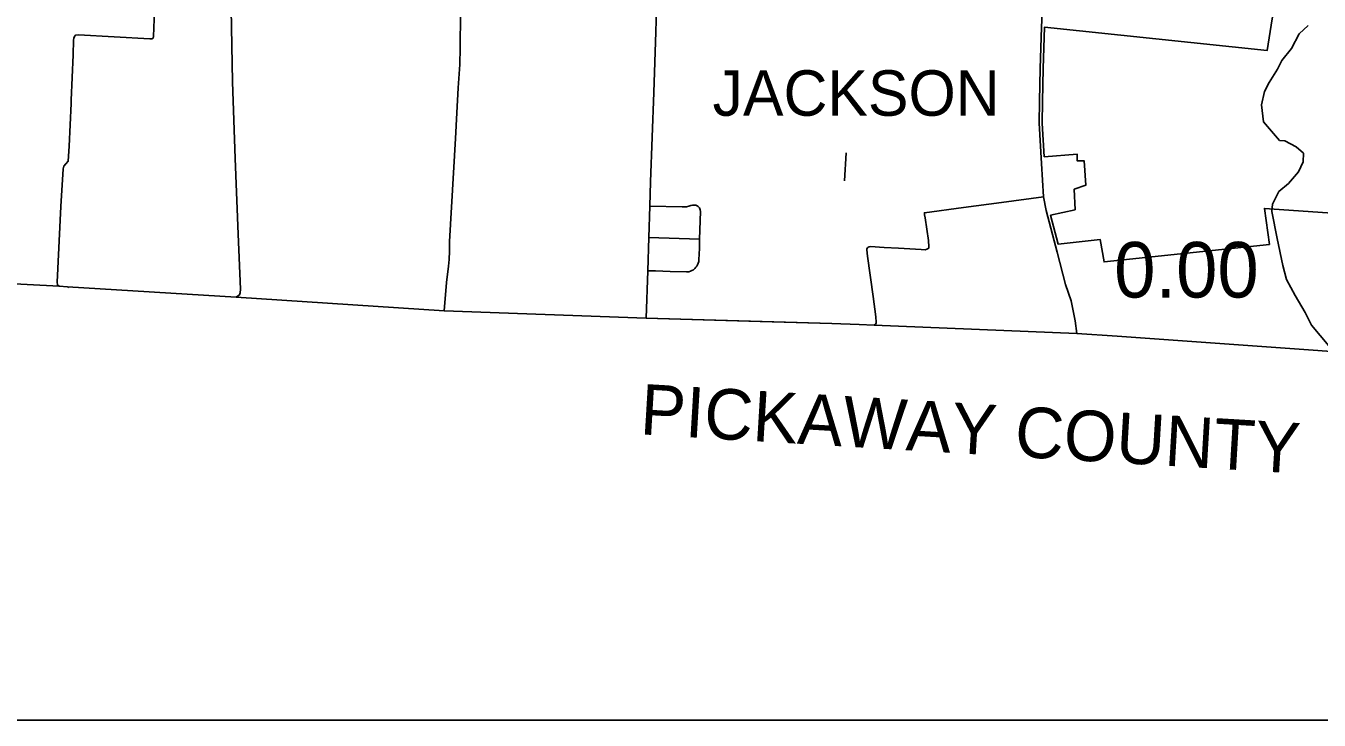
# Model space of a CAD drawing. Extents: x 1729596 to 1934326, y 644115 to 911751.
# Drawn here: x 1798753 to 1824362, y 650175 to 663921 of the extents above; entities that cross this region are included whole.
import ezdxf

# ---------------------------------------------------------------- set-up
doc = ezdxf.new("R2010")
doc.units = 0
for name, color, linetype in [('Default', 7, 'Continuous'), ('GM_X_Adjacent_County_Text', 7, 'Continuous'), ('GM_X_Corporation', 7, 'Continuous'), ('GM_X_County', 7, 'Continuous'), ('GM_X_County_Road', 7, 'Continuous'), ('GM_X_State_Route', 7, 'Continuous'), ('GM_X_Township', 7, 'Continuous'), ('GM_X_Township_Road', 7, 'Continuous'), ('GM_X_Township_Text', 7, 'Continuous'), ('SC_Scratch1', 7, 'Continuous')]:
    doc.layers.add(name, color=color, linetype=linetype)

msp = doc.modelspace()

# ---------------------------------------------------------------- linework, layer by layer
at = {"layer": 'GM_X_Corporation'}
msp.add_lwpolyline([(1826346, 660092), (1823279, 660307), (1823376, 659594), (1820105, 659247), (1820026, 659688), (1819193, 659600), (1819043, 660170), (1819529, 660281), (1819511, 660687), (1819745, 660769), (1819709, 661248), (1819573, 661248), (1819570, 661382), (1818918, 661330), (1818878, 661995), (1818887, 662426), (1818900, 663077), (1818925, 663896), (1823332, 663432), (1823518, 664608)], dxfattribs=at)
at = {"layer": 'GM_X_County'}
msp.add_lwpolyline([(1824608, 657476), (1824149, 657505), (1820365, 657774), (1819565, 657827), (1815551, 657995), (1815251, 658006), (1814713, 658027), (1811039, 658133), (1807036, 658278), (1802918, 658549), (1799575, 658756), (1799409, 658764), (1794213, 659039), (1792928, 659077), (1789408, 659196), (1786100, 659304), (1784956, 659328), (1781576, 659434), (1779741, 659492), (1773339, 659850)], dxfattribs=at)
at = {"layer": 'GM_X_County_Road'}
msp.add_lwpolyline([(1807036, 658278), (1807084, 658842), (1807119, 659163), (1807132, 659294), (1807140, 659461), (1807143, 659649), (1807258, 661693), (1807288, 662202), (1807315, 662693), (1807343, 663154), (1807353, 663488), (1807361, 664158), (1807373, 665125), (1807380, 665621)], dxfattribs=at)
at = {"layer": 'GM_X_State_Route'}
for points in [[(1818865, 663903), (1818869, 664029), (1818882, 664535)], [(1819565, 657827), (1819530, 658083), (1819453, 658477), (1819341, 658803), (1819173, 659438), (1818957, 660262), (1818902, 660536), (1818866, 661195), (1818818, 661994), (1818827, 662427), (1818840, 663079), (1818865, 663897), (1818865, 663903)]]:
    msp.add_lwpolyline(points, dxfattribs=at)
at = {"layer": 'GM_X_Township'}
msp.add_lwpolyline([(1824553, 657587), (1824209, 657995), (1824084, 658243), (1823890, 658579), (1823715, 658902), (1823642, 659178), (1823529, 659708), (1823424, 660245), (1823439, 660389), (1823563, 660639), (1823758, 660802), (1823951, 661031), (1824046, 661230), (1824053, 661398), (1823908, 661523), (1823682, 661644), (1823580, 661654), (1823258, 662024), (1823223, 662356), (1823282, 662621), (1823374, 662802), (1823537, 663064), (1823620, 663238), (1823813, 663475), (1823965, 663763), (1824144, 663928)], dxfattribs=at)
at = {"layer": 'GM_X_Township_Road'}
for points in [[(1802918, 658549), (1802980, 658597), (1802995, 658634), (1803006, 658708), (1802958, 659796), (1802900, 661294), (1802846, 662815), (1802821, 664254), (1802796, 665173), (1802793, 665313), (1802839, 665876)], [(1811039, 658133), (1811072, 659073), (1811090, 659728), (1811110, 660352), (1811119, 660831), (1811186, 662602), (1811227, 663802), (1811276, 665382), (1811291, 665875)], [(1799648, 662419), (1799650, 662451), (1799688, 663348), (1799698, 663637), (1799703, 663679), (1799715, 663708), (1799736, 663740), (1799796, 663743), (1801206, 663665), (1801248, 663664), (1801274, 663678), (1801279, 663708), (1801360, 665776)], [(1799409, 658764), (1799379, 658791), (1799373, 658847), (1799448, 660342), (1799494, 661089), (1799505, 661143), (1799544, 661188), (1799589, 661239), (1799607, 661542), (1799647, 662387), (1799648, 662419)], [(1814965, 660853), (1814995, 661407)], [(1815551, 657995), (1815575, 658012), (1815590, 658037), (1815593, 658057), (1815581, 658160), (1815528, 658564), (1815420, 659358), (1815404, 659486), (1815408, 659507), (1815420, 659527), (1815433, 659540), (1815450, 659546), (1815480, 659550), (1815748, 659532), (1816032, 659517), (1816480, 659491), (1816558, 659488), (1816595, 659497), (1816630, 659521), (1816631, 659549), (1816626, 659670), (1816562, 660118), (1816549, 660179), (1816546, 660222), (1817320, 660326), (1818070, 660426), (1818902, 660536)], [(1811072, 659073), (1811223, 659069), (1811508, 659060), (1811835, 659050), (1811856, 659050), (1811881, 659054), (1811913, 659062), (1811942, 659075), (1811971, 659093), (1811999, 659117), (1812021, 659140), (1812038, 659162), (1812052, 659187), (1812066, 659220), (1812076, 659255), (1812081, 659284), (1812085, 659415), (1812089, 659509), (1812095, 659700), (1812111, 660245), (1812107, 660281), (1812101, 660300), (1812091, 660318), (1812078, 660333), (1812064, 660347), (1812047, 660359), (1812032, 660366), (1812017, 660371), (1812000, 660373), (1811976, 660373), (1811951, 660370), (1811922, 660362), (1811883, 660350), (1811832, 660340), (1811807, 660336), (1811783, 660336), (1811752, 660335), (1811110, 660352)], [(1811090, 659728), (1812095, 659700)], [(1799600, 658737), (1799575, 658756), (1799409, 658764)], [(1813295, 658068), (1811039, 658133)], [(1815551, 657995), (1815251, 658006), (1814713, 658027), (1813295, 658068)]]:
    msp.add_lwpolyline(points, dxfattribs=at)
at = {"layer": 'SC_Scratch1'}
msp.add_lwpolyline([(1730291, 784675), (1926541, 784675), (1926541, 650175), (1730291, 650175)], close=True, dxfattribs=at)

# ---------------------------------------------------------------- texts
at = {"layer": 'Default'}
msp.add_text('0.00', height=1100, dxfattribs=at).set_placement((1820303, 658542))
at = {"layer": 'GM_X_Adjacent_County_Text'}
msp.add_text('PICKAWAY COUNTY', height=1000, rotation=356.5821, dxfattribs=at).set_placement((1810900, 655835))
at = {"layer": 'GM_X_Township_Text'}
msp.add_text('JACKSON', height=900, rotation=0, dxfattribs=at).set_placement((1812351, 662141))

doc.saveas('drawing.dxf')
